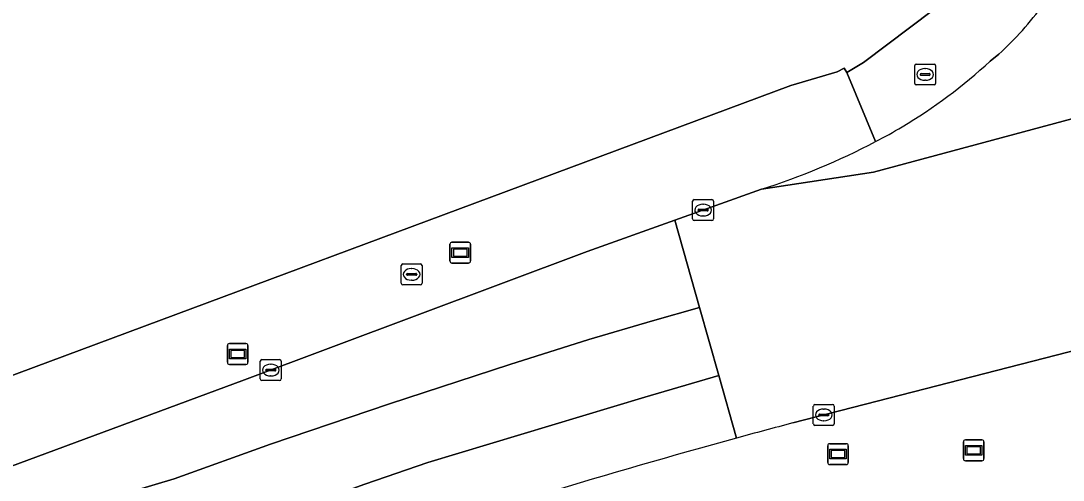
# Model space of a CAD drawing. Extents: x 160806 to 161707, y 383696 to 384148.
# Drawn here: x 161142.9 to 161192.9, y 383908 to 383930 of the extents above; entities that cross this region are included whole.
import ezdxf

# ---------------------------------------------------------------- set-up
doc = ezdxf.new("R2010")
doc.units = 0
for name, color, linetype in [('IMGEO_Berm_groen', 7, 'Continuous'), ('IMGEO_Erf', 7, 'Continuous'), ('IMGEO_Kolk', 7, 'Continuous'), ('IMGEO_Reclamebord', 7, 'Continuous'), ('IMGEO_Rijbaan_lokaal_gesloten', 7, 'Continuous'), ('IMGEO_Rioolput', 7, 'Continuous'), ('IMGEO_Voetpad_open', 7, 'Continuous'), ('IMGEO_Wegwijzer', 7, 'Continuous')]:
    doc.layers.add(name, color=color, linetype=linetype)

msp = doc.modelspace()

# ---------------------------------------------------------------- linework, layer by layer
at = {"layer": 'IMGEO_Berm_groen'}
msp.add_lwpolyline([(161214.896, 383919.722), (161208.685, 383918.108), (161179.91, 383910.718)], dxfattribs=at)
for centre, radius, start, end in [((161262.608, 383598.756), 322.737, 104.84699, 105.34327), ((161267.263, 383581.253), 340.848, 105.31933, 108.55033)]:
    msp.add_arc(centre, radius, start, end, dxfattribs=at)
at = {"layer": 'IMGEO_Erf'}
msp.add_lwpolyline([(161157.865, 383935.602), (161130.022, 383926.988), (161135.107, 383910.27), (161179.812, 383926.908), (161182.044, 383927.57), (161182.377, 383927.75), (161182.513, 383927.542), (161183.31, 383928.012), (161186.677, 383930.563)], dxfattribs=at)
at = {"layer": 'IMGEO_Kolk'}
for p, q in [((161175.104, 383920.508), (161175.104, 383921.36)), ((161175.179, 383921.434), (161176.031, 383921.434)), ((161175.592, 383921.214), (161175.617, 383921.214)), ((161176.105, 383921.36), (161176.105, 383920.508)), ((161175.363, 383920.928), (161175.363, 383920.94)), ((161175.801, 383920.891), (161175.403, 383920.891)), ((161175.406, 383920.977), (161175.804, 383920.977)), ((161175.847, 383920.94), (161175.847, 383920.928)), ((161176.031, 383920.434), (161175.179, 383920.434)), ((161175.615, 383920.654), (161175.59, 383920.654)), ((161154.427, 383913.755), (161155.279, 383913.755)), ((161154.352, 383912.829), (161154.352, 383913.681)), ((161154.611, 383913.249), (161154.611, 383913.261)), ((161155.049, 383913.212), (161154.651, 383913.212)), ((161154.654, 383913.298), (161155.052, 383913.298)), ((161154.84, 383913.535), (161154.865, 383913.535)), ((161155.095, 383913.261), (161155.095, 383913.249)), ((161155.353, 383913.681), (161155.353, 383912.829)), ((161155.279, 383912.755), (161154.427, 383912.755)), ((161154.863, 383912.975), (161154.838, 383912.975)), ((161180.897, 383910.677), (161180.897, 383911.529)), ((161180.972, 383911.603), (161181.824, 383911.603)), ((161181.385, 383911.383), (161181.41, 383911.383)), ((161181.898, 383911.529), (161181.898, 383910.677)), ((161181.156, 383911.097), (161181.156, 383911.109)), ((161181.594, 383911.06), (161181.196, 383911.06)), ((161181.199, 383911.146), (161181.597, 383911.146)), ((161181.408, 383910.823), (161181.383, 383910.823)), ((161181.64, 383911.109), (161181.64, 383911.097)), ((161181.824, 383910.603), (161180.972, 383910.603))]:
    msp.add_line(p, q, dxfattribs=at)
for points in [[(161175.104, 383920.508), (161175.104, 383921.36)], [(161175.179, 383921.434), (161176.031, 383921.434)], [(161176.105, 383921.36), (161176.105, 383920.508)], [(161176.031, 383920.434), (161175.179, 383920.434)], [(161154.427, 383913.755), (161155.279, 383913.755)], [(161154.352, 383912.829), (161154.352, 383913.681)], [(161155.353, 383913.681), (161155.353, 383912.829)], [(161155.279, 383912.755), (161154.427, 383912.755)], [(161180.897, 383910.677), (161180.897, 383911.529)], [(161180.972, 383911.603), (161181.824, 383911.603)], [(161181.898, 383911.529), (161181.898, 383910.677)], [(161181.824, 383910.603), (161180.972, 383910.603)]]:
    msp.add_lwpolyline(points, dxfattribs=at)
for centre, radius, start, end in [((161175.181, 383921.358), 0.0765, 91.552, 178.448), ((161175.181, 383921.358), 0.0765, 91.552, 178.448), ((161176.029, 383921.358), 0.0765, 1.552, 88.448), ((161176.029, 383921.358), 0.0765, 1.552, 88.448), ((161175.403, 383920.937), 0.0403, 85.8775, 175.7526), ((161175.4, 383920.927), 0.0366, 178.938, 274.7102), ((161175.804, 383920.934), 0.043, 264.8664, 352.4533), ((161175.808, 383920.939), 0.0386, 1.7309, 96.639), ((161175.181, 383920.51), 0.0765, 181.552, 268.448), ((161175.181, 383920.51), 0.0765, 181.552, 268.448), ((161176.029, 383920.51), 0.0765, 271.552, 358.448), ((161176.029, 383920.51), 0.0765, 271.552, 358.448), ((161154.429, 383913.679), 0.0765, 91.552, 178.448), ((161154.429, 383913.679), 0.0765, 91.552, 178.448), ((161155.277, 383913.679), 0.0765, 1.552, 88.448), ((161155.277, 383913.679), 0.0765, 1.552, 88.448), ((161154.651, 383913.258), 0.0403, 85.8775, 175.7526), ((161154.648, 383913.248), 0.0366, 178.938, 274.7102), ((161155.052, 383913.255), 0.043, 264.8664, 352.4533), ((161155.056, 383913.26), 0.0386, 1.7309, 96.639), ((161154.429, 383912.831), 0.0765, 181.552, 268.448), ((161154.429, 383912.831), 0.0765, 181.552, 268.448), ((161155.277, 383912.831), 0.0765, 271.552, 358.448), ((161155.277, 383912.831), 0.0765, 271.552, 358.448), ((161180.974, 383911.527), 0.0765, 91.552, 178.448), ((161180.974, 383911.527), 0.0765, 91.552, 178.448), ((161181.822, 383911.527), 0.0765, 1.552, 88.448), ((161181.822, 383911.527), 0.0765, 1.552, 88.448), ((161181.196, 383911.106), 0.0403, 85.8775, 175.7526), ((161181.193, 383911.096), 0.0366, 178.938, 274.7102), ((161181.597, 383911.103), 0.043, 264.8664, 352.4533), ((161181.601, 383911.108), 0.0386, 1.7309, 96.639), ((161180.974, 383910.679), 0.0765, 181.552, 268.448), ((161180.974, 383910.679), 0.0765, 181.552, 268.448), ((161181.822, 383910.679), 0.0765, 271.552, 358.448), ((161181.822, 383910.679), 0.0765, 271.552, 358.448)]:
    msp.add_arc(centre, radius, start, end, dxfattribs=at)
for centre, major_axis, ratio, start_param, end_param in [((161175.591, 383920.934), (-0.387, 0.002), 0.722429, 4.712389, 7.853982), ((161175.616, 383920.934), (-0.39, 0.002), 0.717154, 1.570796, 4.712389), ((161154.839, 383913.255), (-0.387, 0.002), 0.722429, 4.712389, 7.853982), ((161154.864, 383913.255), (-0.39, 0.002), 0.717154, 1.570796, 4.712389), ((161181.384, 383911.103), (-0.387, 0.002), 0.722429, 4.712389, 7.853982), ((161181.409, 383911.103), (-0.39, 0.002), 0.717154, 1.570796, 4.712389)]:
    msp.add_ellipse(centre, major_axis=major_axis, ratio=ratio, start_param=start_param, end_param=end_param, dxfattribs=at)
at = {"layer": 'IMGEO_Reclamebord'}
for p, q in [((161152.77, 383913.63), (161152.77, 383914.43)), ((161152.77, 383914.43), (161152.77, 383913.63)), ((161152.87, 383914.53), (161153.66, 383914.53)), ((161153.66, 383914.53), (161152.87, 383914.53)), ((161153.76, 383914.43), (161153.76, 383913.63)), ((161153.76, 383913.63), (161153.76, 383914.43)), ((161153.66, 383913.53), (161152.87, 383913.53)), ((161152.87, 383913.53), (161153.66, 383913.53))]:
    msp.add_line(p, q, dxfattribs=at)
for points in [[(161152.871, 383914.262), (161153.659, 383914.262), (161153.659, 383913.798), (161152.871, 383913.798), (161152.871, 383914.262)], [(161152.936, 383914.197), (161152.936, 383913.863), (161153.594, 383913.863), (161153.594, 383914.197), (161152.936, 383914.197)]]:
    msp.add_lwpolyline(points, dxfattribs=at)
for centre, start, end in [((161152.87, 383914.43), 90, 180), ((161152.87, 383914.43), 90, 180), ((161153.66, 383914.43), 0, 90), ((161153.66, 383914.43), 360, 90), ((161152.87, 383913.63), 180, 270), ((161152.87, 383913.63), 180, 270), ((161153.66, 383913.63), 270, 0), ((161153.66, 383913.63), 270, 0)]:
    msp.add_arc(centre, 0.1, start, end, dxfattribs=at)
at = {"layer": 'IMGEO_Rijbaan_lokaal_gesloten'}
for points in [[(161204.32, 383928.275), (161183.781, 383922.753), (161178.402, 383921.933), (161174.244, 383920.447), (161175.43, 383916.265), (161176.361, 383912.987), (161177.211, 383909.99)], [(161178.402, 383921.933), (161183.781, 383922.753), (161204.32, 383928.275)], [(161189.8, 383928.412), (161189.386, 383928.085)], [(161179.91, 383910.718), (161208.685, 383918.108), (161214.896, 383919.722)], [(161177.211, 383909.99), (161176.361, 383912.987), (161172.809, 383911.954), (161162.396, 383908.813), (161159.37, 383907.782), (161153.722, 383905.725), (161148.122, 383903.796), (161140.665, 383901.062), (161138.226, 383900.14), (161139.108, 383897.114), (161139.26, 383897.17), (161144.952, 383899.275), (161158.826, 383904.392)]]:
    msp.add_lwpolyline(points, dxfattribs=at)
for points in [[(161175.43, 383916.265), (161174.244, 383920.447), (161170.04, 383918.944), (161153.59, 383912.781), (161136.395, 383906.417), (161137.264, 383903.436), (161141.741, 383905.073), (161147.328, 383907.169), (161150.215, 383908.042), (161154.836, 383909.698), (161160.559, 383911.635), (161166.328, 383913.525), (161170.127, 383914.718), (161173.177, 383915.613)], [(161176.361, 383912.987), (161175.43, 383916.265), (161173.177, 383915.613), (161170.127, 383914.718), (161166.328, 383913.525), (161160.559, 383911.635), (161154.836, 383909.698), (161150.215, 383908.042), (161147.328, 383907.169), (161141.741, 383905.073), (161137.264, 383903.436), (161138.226, 383900.14), (161140.665, 383901.062), (161148.122, 383903.796), (161153.722, 383905.725), (161159.37, 383907.782), (161162.396, 383908.813), (161172.809, 383911.954)]]:
    msp.add_lwpolyline(points, close=True, dxfattribs=at)
for centre, radius, start, end in [((161177.982, 383941.195), 17.409, 312.7534, 323.349), ((161172.149, 383946.739), 25.398, 300.8297, 312.7405), ((161168.06, 383954.359), 34.04, 297.7082, 300.1645), ((161168.094, 383954.344), 34.011, 287.6432, 297.6707), ((161262.608, 383598.756), 322.737, 104.84699, 105.34327), ((161267.263, 383581.253), 340.848, 105.31933, 108.55033)]:
    msp.add_arc(centre, radius, start, end, dxfattribs=at)
at = {"layer": 'IMGEO_Rioolput'}
for p, q in [((161185.766, 383927.016), (161185.766, 383927.868)), ((161185.841, 383927.942), (161186.693, 383927.942)), ((161186.254, 383927.722), (161186.279, 383927.722)), ((161186.767, 383927.868), (161186.767, 383927.016)), ((161186.025, 383927.436), (161186.025, 383927.448)), ((161186.463, 383927.399), (161186.065, 383927.399)), ((161186.068, 383927.485), (161186.466, 383927.485)), ((161186.509, 383927.448), (161186.509, 383927.436)), ((161186.693, 383926.942), (161185.841, 383926.942)), ((161186.277, 383927.162), (161186.252, 383927.162)), ((161161.115, 383917.422), (161161.115, 383918.274)), ((161161.19, 383918.348), (161162.042, 383918.348)), ((161162.116, 383918.274), (161162.116, 383917.422)), ((161161.374, 383917.842), (161161.374, 383917.854)), ((161161.812, 383917.805), (161161.414, 383917.805)), ((161161.417, 383917.891), (161161.815, 383917.891)), ((161161.603, 383918.128), (161161.628, 383918.128)), ((161161.858, 383917.854), (161161.858, 383917.842)), ((161162.042, 383917.348), (161161.19, 383917.348)), ((161161.626, 383917.568), (161161.601, 383917.568))]:
    msp.add_line(p, q, dxfattribs=at)
for points in [[(161185.766, 383927.016), (161185.766, 383927.868)], [(161185.841, 383927.942), (161186.693, 383927.942)], [(161186.767, 383927.868), (161186.767, 383927.016)], [(161186.693, 383926.942), (161185.841, 383926.942)], [(161161.115, 383917.422), (161161.115, 383918.274)], [(161161.19, 383918.348), (161162.042, 383918.348)], [(161162.116, 383918.274), (161162.116, 383917.422)], [(161162.042, 383917.348), (161161.19, 383917.348)]]:
    msp.add_lwpolyline(points, dxfattribs=at)
for centre, radius, start, end in [((161185.843, 383927.866), 0.0765, 91.552, 178.448), ((161185.843, 383927.866), 0.0765, 91.552, 178.448), ((161186.691, 383927.866), 0.0765, 1.552, 88.448), ((161186.691, 383927.866), 0.0765, 1.552, 88.448), ((161186.065, 383927.445), 0.0403, 85.8775, 175.7526), ((161186.062, 383927.435), 0.0366, 178.938, 274.7102), ((161186.466, 383927.442), 0.043, 264.8664, 352.4533), ((161186.47, 383927.447), 0.0386, 1.7309, 96.639), ((161185.843, 383927.018), 0.0765, 181.552, 268.448), ((161185.843, 383927.018), 0.0765, 181.552, 268.448), ((161186.691, 383927.018), 0.0765, 271.552, 358.448), ((161186.691, 383927.018), 0.0765, 271.552, 358.448), ((161161.192, 383918.272), 0.0765, 91.552, 178.448), ((161161.192, 383918.272), 0.0765, 91.552, 178.448), ((161162.04, 383918.272), 0.0765, 1.552, 88.448), ((161162.04, 383918.272), 0.0765, 1.552, 88.448), ((161161.414, 383917.851), 0.0403, 85.8775, 175.7526), ((161161.411, 383917.841), 0.0366, 178.938, 274.7102), ((161161.815, 383917.848), 0.043, 264.8664, 352.4533), ((161161.819, 383917.853), 0.0386, 1.7309, 96.639), ((161161.192, 383917.424), 0.0765, 181.552, 268.448), ((161161.192, 383917.424), 0.0765, 181.552, 268.448), ((161162.04, 383917.424), 0.0765, 271.552, 358.448), ((161162.04, 383917.424), 0.0765, 271.552, 358.448)]:
    msp.add_arc(centre, radius, start, end, dxfattribs=at)
for centre, major_axis, ratio, start_param, end_param in [((161186.253, 383927.442), (-0.387, 0.002), 0.722429, 4.712389, 7.853982), ((161186.278, 383927.442), (-0.39, 0.002), 0.717154, 1.570796, 4.712389), ((161161.602, 383917.848), (-0.387, 0.002), 0.722429, 4.712389, 7.853982), ((161161.627, 383917.848), (-0.39, 0.002), 0.717154, 1.570796, 4.712389)]:
    msp.add_ellipse(centre, major_axis=major_axis, ratio=ratio, start_param=start_param, end_param=end_param, dxfattribs=at)
at = {"layer": 'IMGEO_Voetpad_open'}
for points in [[(161186.677, 383930.563), (161183.31, 383928.012), (161182.513, 383927.542), (161183.888, 383924.223)], [(161189.386, 383928.085), (161189.8, 383928.412)], [(161183.888, 383924.223), (161182.513, 383927.542), (161182.377, 383927.75), (161182.044, 383927.57), (161179.812, 383926.908), (161135.107, 383910.27), (161136.395, 383906.417), (161153.59, 383912.781), (161170.04, 383918.944)], [(161170.04, 383918.944), (161174.244, 383920.447), (161178.402, 383921.933)]]:
    msp.add_lwpolyline(points, dxfattribs=at)
for centre, radius, start, end in [((161177.982, 383941.195), 17.409, 312.7534, 323.349), ((161172.149, 383946.739), 25.398, 300.8297, 312.7405), ((161168.06, 383954.359), 34.04, 297.7082, 300.1645), ((161168.094, 383954.344), 34.011, 287.6432, 297.6707)]:
    msp.add_arc(centre, radius, start, end, dxfattribs=at)
at = {"layer": 'IMGEO_Wegwijzer'}
for p, q in [((161163.451, 383918.492), (161163.451, 383919.292)), ((161163.451, 383919.292), (161163.451, 383918.492)), ((161163.551, 383919.392), (161164.341, 383919.392)), ((161164.341, 383919.392), (161163.551, 383919.392)), ((161164.441, 383919.292), (161164.441, 383918.492)), ((161164.441, 383918.492), (161164.441, 383919.292)), ((161164.341, 383918.392), (161163.551, 383918.392)), ((161163.551, 383918.392), (161164.341, 383918.392)), ((161181.687, 383909.721), (161182.477, 383909.721)), ((161182.477, 383909.721), (161181.687, 383909.721)), ((161188.099, 383909.005), (161188.099, 383909.805)), ((161188.099, 383909.805), (161188.099, 383909.005)), ((161188.199, 383909.905), (161188.989, 383909.905)), ((161188.989, 383909.905), (161188.199, 383909.905)), ((161189.089, 383909.805), (161189.089, 383909.005)), ((161189.089, 383909.005), (161189.089, 383909.805)), ((161181.587, 383908.821), (161181.587, 383909.621)), ((161181.587, 383909.621), (161181.587, 383908.821)), ((161182.577, 383909.621), (161182.577, 383908.821)), ((161182.577, 383908.821), (161182.577, 383909.621)), ((161182.477, 383908.721), (161181.687, 383908.721)), ((161181.687, 383908.721), (161182.477, 383908.721)), ((161188.989, 383908.905), (161188.199, 383908.905)), ((161188.199, 383908.905), (161188.989, 383908.905))]:
    msp.add_line(p, q, dxfattribs=at)
for points in [[(161163.552, 383919.124), (161164.34, 383919.124), (161164.34, 383918.66), (161163.552, 383918.66), (161163.552, 383919.124)], [(161163.617, 383919.059), (161163.617, 383918.725), (161164.275, 383918.725), (161164.275, 383919.059), (161163.617, 383919.059)], [(161181.688, 383909.453), (161182.476, 383909.453), (161182.476, 383908.989), (161181.688, 383908.989), (161181.688, 383909.453)], [(161181.753, 383909.388), (161181.753, 383909.054), (161182.411, 383909.054), (161182.411, 383909.388), (161181.753, 383909.388)], [(161188.2, 383909.637), (161188.988, 383909.637), (161188.988, 383909.173), (161188.2, 383909.173), (161188.2, 383909.637)], [(161188.265, 383909.572), (161188.265, 383909.238), (161188.923, 383909.238), (161188.923, 383909.572), (161188.265, 383909.572)]]:
    msp.add_lwpolyline(points, dxfattribs=at)
for centre, start, end in [((161163.551, 383919.292), 90, 180), ((161163.551, 383919.292), 90, 180), ((161164.341, 383919.292), 0, 90), ((161164.341, 383919.292), 360, 90), ((161163.551, 383918.492), 180, 270), ((161163.551, 383918.492), 180, 270), ((161164.341, 383918.492), 270, 0), ((161164.341, 383918.492), 270, 0), ((161181.687, 383909.621), 90, 180), ((161181.687, 383909.621), 90, 180), ((161182.477, 383909.621), 0, 90), ((161182.477, 383909.621), 360, 90), ((161188.199, 383909.805), 90, 180), ((161188.199, 383909.805), 90, 180), ((161188.989, 383909.805), 0, 90), ((161188.989, 383909.805), 360, 90), ((161181.687, 383908.821), 180, 270), ((161181.687, 383908.821), 180, 270), ((161182.477, 383908.821), 270, 0), ((161182.477, 383908.821), 270, 0), ((161188.199, 383909.005), 180, 270), ((161188.199, 383909.005), 180, 270), ((161188.989, 383909.005), 270, 0), ((161188.989, 383909.005), 270, 0)]:
    msp.add_arc(centre, 0.1, start, end, dxfattribs=at)

doc.saveas('drawing.dxf')
